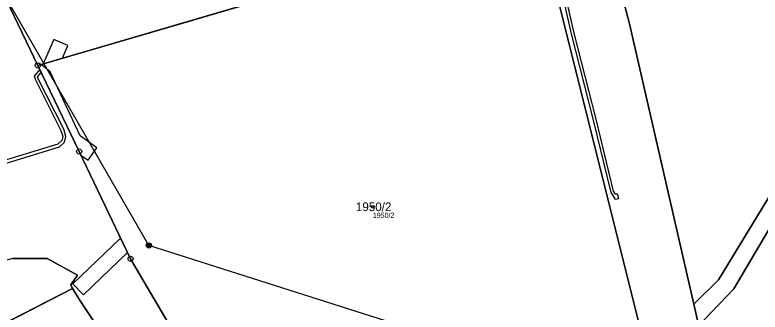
# Model space of a CAD drawing. Extents: x -653098 to -649479, y -997642 to -992666.
# Drawn here: x -650223.5 to -650077.7, y -995215.1 to -995157.1 of the extents above; entities that cross this region are included whole.
import ezdxf

# ---------------------------------------------------------------- set-up
doc = ezdxf.new("R2010")
doc.units = 0
for name, color, linetype in [('Definiční body', 7, 'Continuous'), ('Hranice parcel', 7, 'Continuous'), ('Parcelní čísla', 7, 'Continuous'), ('Polygon parcely', 7, 'Continuous'), ('Poz předměty', 7, 'Continuous'), ('Věcná břemena k části', 7, 'Continuous'), ('Značky bodu BP', 7, 'Continuous')]:
    doc.layers.add(name, color=color, linetype=linetype)

msp = doc.modelspace()

# ---------------------------------------------------------------- linework, layer by layer
at = {"layer": 'Definiční body'}
msp.add_circle((-650153.45, -995194.56), 0.25, dxfattribs=at)
at = {"layer": 'Hranice parcel'}
for p, q in [((-650151.62, -995147.22), (-650218.97, -995166.96)), ((-650218.97, -995166.96), (-650225.09, -995154.23)), ((-650277.15, -995243.75), (-650212.17, -995210.52)), ((-650089.74, -995217.62), (-650090.66, -995213.6))]:
    msp.add_line(p, q, dxfattribs=at)
for points in [[(-650090.66, -995213.6), (-650103.22, -995158.85), (-650113.48, -995120.06)], [(-650151.62, -995147.22), (-650129.68, -995141.11), (-650127.63, -995141.11), (-650120.06, -995142.6), (-650118.48, -995148.95), (-650100.9, -995219.28)], [(-650218.97, -995166.96), (-650210.89, -995183.76), (-650200.82, -995204.72), (-650182.17, -995236.34)], [(-650090.66, -995213.6), (-650085.82, -995208.83), (-650073.14, -995188), (-650056.13, -995187.01), (-650042.28, -995197.36), (-650014.24, -995201.72), (-650007.75, -995202.69)], [(-650014.77, -995205.33), (-650044.51, -995200.06), (-650056.04, -995190.51), (-650071.15, -995190.88), (-650082.81, -995210.61), (-650088.65, -995216.64)], [(-650212.17, -995210.52), (-650212.53, -995209.83), (-650211.24, -995207.92), (-650217.12, -995204.67), (-650223.83, -995204.67), (-650247.9, -995210.89), (-650252.22, -995194.12), (-650297.82, -995205.54)], [(-650190.37, -995244.55), (-650191.77, -995239.98), (-650193.42, -995237.84), (-650202.63, -995224.74), (-650206.62, -995218.95), (-650210.55, -995213.13), (-650212.17, -995210.52)]]:
    msp.add_lwpolyline(points, dxfattribs=at)
at = {"layer": 'Polygon parcely'}
for points in [[(-650007.52, -995200.91), (-650037.15, -995097.79), (-650085.95, -995111.93), (-650093.54, -995114.14), (-650106.77, -995118.07), (-650113.48, -995120.06), (-650103.22, -995158.85), (-650090.66, -995213.6), (-650085.82, -995208.83), (-650073.14, -995188), (-650056.13, -995187.01), (-650042.28, -995197.36), (-650014.24, -995201.72), (-650007.75, -995202.69)], [(-650100.9, -995219.28), (-650096.93, -995218.78), (-650096.26, -995222.31), (-650094.11, -995222.05), (-650089.74, -995217.62), (-650090.66, -995213.6), (-650103.22, -995158.85), (-650113.48, -995120.06), (-650121.9, -995122.55), (-650123.02, -995125.68), (-650125.89, -995127.79), (-650128.64, -995129.09), (-650154.72, -995135.62), (-650151.62, -995147.22), (-650129.68, -995141.11), (-650127.63, -995141.11), (-650120.06, -995142.6), (-650118.48, -995148.95)], [(-650155.54, -995132.53), (-650225.09, -995154.23), (-650218.97, -995166.96), (-650151.62, -995147.22), (-650154.72, -995135.62)], [(-650182.17, -995236.34), (-650177.13, -995242.58), (-650162.45, -995248.15), (-650140.36, -995233.4), (-650130.05, -995228.05), (-650130.59, -995226.01), (-650131.4, -995222.99), (-650100.9, -995219.28), (-650118.48, -995148.95), (-650120.06, -995142.6), (-650127.63, -995141.11), (-650129.68, -995141.11), (-650151.62, -995147.22), (-650218.97, -995166.96), (-650210.89, -995183.76), (-650200.82, -995204.72)], [(-650008.23, -995206.29), (-650007.75, -995202.69), (-650014.24, -995201.72), (-650042.28, -995197.36), (-650056.13, -995187.01), (-650073.14, -995188), (-650085.82, -995208.83), (-650090.66, -995213.6), (-650089.74, -995217.62), (-650088.65, -995216.64), (-650082.81, -995210.61), (-650071.15, -995190.88), (-650056.04, -995190.51), (-650044.51, -995200.06), (-650014.77, -995205.33)], [(-650056.04, -995190.51), (-650071.15, -995190.88), (-650082.81, -995210.61), (-650088.65, -995216.64), (-650080.19, -995249.88), (-650079.84, -995251.24), (-650053.17, -995247.2), (-650012.29, -995236.86), (-650008.8, -995210.54), (-650013.12, -995208.11), (-650014.77, -995205.33), (-650044.51, -995200.06)], [(-650190.37, -995244.55), (-650191.77, -995239.98), (-650193.42, -995237.84), (-650202.63, -995224.74), (-650206.62, -995218.95), (-650210.55, -995213.13), (-650212.17, -995210.52), (-650277.15, -995243.75), (-650271.68, -995248.6), (-650276.25, -995253.75), (-650282.34, -995248.35), (-650282.03, -995248.95), (-650285.44, -995250.73), (-650285.21, -995251.18), (-650281.05, -995256.61), (-650244.4, -995289.27), (-650239.42, -995293.65)]]:
    msp.add_lwpolyline(points, close=True, dxfattribs=at)
for points in [[(-650223.83, -995204.67), (-650217.12, -995204.67), (-650211.24, -995207.92), (-650212.53, -995209.83), (-650212.17, -995210.52), (-650210.55, -995213.13), (-650206.62, -995218.95), (-650202.63, -995224.74), (-650193.42, -995237.84), (-650191.77, -995239.98), (-650190.37, -995244.55), (-650182.17, -995236.34), (-650200.82, -995204.72), (-650210.89, -995183.76), (-650218.97, -995166.96), (-650225.09, -995154.23)], [(-650277.15, -995243.75), (-650212.17, -995210.52), (-650212.53, -995209.83), (-650211.24, -995207.92), (-650217.12, -995204.67), (-650223.83, -995204.67)]]:
    msp.add_lwpolyline(points, dxfattribs=at)
at = {"layer": 'Poz předměty'}
for p, q in [((-650197.25, -995202.11), (-650232.25, -995141.44)), ((-650149.54, -995217.29), (-650197.25, -995202.11))]:
    msp.add_line(p, q, dxfattribs=at)
for radius in [0.5, 0.4, 0.3, 0.2, 0.1]:
    msp.add_circle((-650197.25, -995202.11), radius, dxfattribs=at)
at = {"layer": 'Věcná břemena k části'}
for points in [[(-650121.52, -995126.66), (-650119.74, -995139.38), (-650117.29, -995148.99), (-650114.66, -995160.81), (-650110.33, -995177.62), (-650106.91, -995191.76), (-650106.19, -995192.86), (-650106.11, -995193.07), (-650105.33, -995192.92), (-650105.57, -995192.07), (-650105.99, -995192.12), (-650106.35, -995191.52), (-650109.75, -995177.48), (-650114.08, -995160.67), (-650116.71, -995148.85), (-650119.16, -995139.26), (-650120.92, -995126.66), (-650120.51, -995122.83), (-650120.59, -995122.16), (-650120.88, -995119.69), (-650121.33, -995120.96), (-650121.17, -995122.33), (-650121.11, -995122.83)], [(-650217.9, -995166.65), (-650214.15, -995165.55), (-650213.07, -995163.06), (-650215.82, -995161.87)], [(-650210.68, -995180.7), (-650216.54, -995168.22), (-650218.3, -995166.76), (-650218.97, -995166.96), (-650210.89, -995183.76), (-650210.55, -995184.48), (-650209.15, -995185.47), (-650207.41, -995183.03)], [(-650201.4, -995203.51), (-650202.77, -995200.67), (-650212.1, -995209.59), (-650210.03, -995211.76)]]:
    msp.add_lwpolyline(points, close=True, dxfattribs=at)
msp.add_lwpolyline([(-650226.5, -995186.4), (-650214.76, -995182.84), (-650213.74, -995181.96), (-650213.47, -995180.84), (-650213.91, -995179.41), (-650218.88, -995169.55), (-650219.01, -995169.16), (-650218.31, -995168.33), (-650218.59, -995167.74), (-650219.69, -995169.04), (-650219.44, -995169.79), (-650214.47, -995179.63), (-650214.09, -995180.86), (-650214.28, -995181.64), (-650215.06, -995182.3), (-650226.67, -995185.82)], dxfattribs=at)
at = {"layer": 'Značky bodu BP'}
for centre, radius in [((-650218.97, -995166.96), 0.5), ((-650218.97, -995166.96), 0.0303), ((-650210.89, -995183.76), 0.5), ((-650210.89, -995183.76), 0.0303), ((-650200.82, -995204.72), 0.5), ((-650200.82, -995204.72), 0.0303)]:
    msp.add_circle(centre, radius, dxfattribs=at)

# ---------------------------------------------------------------- texts
at = {"layer": 'Definiční body'}
msp.add_text('1950/2', height=1, dxfattribs=at).set_placement((-650153.45, -995196.72))
at = {"layer": 'Parcelní čísla'}
msp.add_text('1950/2', height=1.7, dxfattribs=at).set_placement((-650156.76, -995195.41))

doc.saveas('drawing.dxf')
